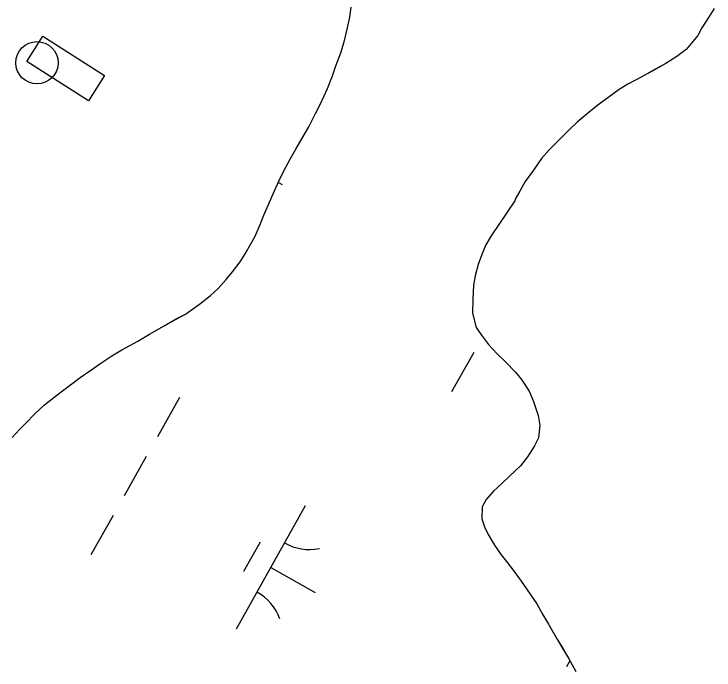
# Model space of a CAD drawing. Extents: x 3913936 to 3933962, y 195330 to 217741.
# Drawn here: x 3930077.4 to 3930325.4, y 208563.4 to 208795.7 of the extents above; entities that cross this region are included whole.
import ezdxf

# ---------------------------------------------------------------- set-up
doc = ezdxf.new("R2010")
doc.units = 0
for name, color, linetype in [('V-CHAN-DOCK', 7, 'Continuous'), ('V-DOMW-TANK', 7, 'Continuous'), ('V-TOPO-SHOR', 7, 'Continuous'), ('V-WETL-SWMP', 7, 'Continuous')]:
    doc.layers.add(name, color=color, linetype=linetype)

msp = doc.modelspace()

# ---------------------------------------------------------------- linework, layer by layer
at = {"layer": 'V-CHAN-DOCK'}
msp.add_lwpolyline([(3930087.71, 208787.91), (3930109.55, 208774.01), (3930103.83, 208765.01), (3930081.99, 208778.91)], close=True, dxfattribs=at)
at = {"layer": 'V-DOMW-TANK'}
msp.add_circle((3930085.58, 208778.47), 7.5, dxfattribs=at)
at = {"layer": 'V-TOPO-SHOR'}
for points in [[(3930185.96, 208763.68), (3930188.54, 208769.32), (3930190.32, 208773.87), (3930191.52, 208777.33), (3930193.2, 208781.98), (3930194.39, 208785.84), (3930195.58, 208790.79), (3930196.38, 208794.65), (3930197.17, 208799.89)], [(3930325.45, 208797.73), (3930323.76, 208794.86), (3930321.18, 208790.8), (3930319.7, 208788.13), (3930315.64, 208783.19), (3930312.27, 208780.71), (3930308.41, 208778.24), (3930304.84, 208776.26), (3930300.98, 208774.09), (3930297.62, 208772.31), (3930294.94, 208770.83), (3930291.87, 208769.05), (3930287.81, 208766.08), (3930284.74, 208763.81), (3930281.87, 208761.53), (3930277.02, 208757.48), (3930274.24, 208754.81), (3930269.99, 208750.55), (3930267.02, 208747.59), (3930264.34, 208744.52), (3930261.47, 208740.46), (3930258.6, 208736.41), (3930256.61, 208733.04), (3930255.03, 208730.17), (3930254.83, 208729.58), (3930246.51, 208717.11), (3930244.62, 208713.95), (3930243.14, 208710.58), (3930241.95, 208707.02), (3930240.86, 208702.96), (3930240.26, 208699.7), (3930239.96, 208694.75), (3930239.86, 208689.8), (3930241.24, 208684.65), (3930243.02, 208681.98), (3930245.59, 208678.61)], [(3930076.81, 208645.67), (3930079.39, 208648.54), (3930081.66, 208650.81), (3930084.83, 208654.08), (3930088.2, 208657.24), (3930091.57, 208659.91), (3930094.14, 208661.89), (3930097.91, 208664.76), (3930100.88, 208667.03), (3930105.03, 208669.8), (3930107.91, 208671.77), (3930112.06, 208674.65), (3930115.63, 208676.72), (3930121.27, 208679.88), (3930125.43, 208682.36), (3930130.68, 208685.32), (3930134.94, 208687.7), (3930138.21, 208689.37), (3930143.16, 208692.93), (3930147.12, 208696), (3930149.79, 208698.47), (3930152.67, 208701.74), (3930154.84, 208704.41), (3930157.62, 208707.97), (3930159.3, 208710.74), (3930161.38, 208714.3), (3930162.87, 208717.07), (3930164.65, 208721.23), (3930165.94, 208724.49), (3930167.93, 208729.14), (3930169.21, 208732.01), (3930171.29, 208736.47), (3930172.98, 208739.93), (3930175.36, 208744.58), (3930177.34, 208747.84), (3930179.92, 208752.4), (3930181.9, 208755.76), (3930184.28, 208760.51), (3930185.96, 208763.68)], [(3930245.59, 208678.61), (3930248.66, 208675.34), (3930251.52, 208672.57), (3930255.08, 208668.81), (3930257.26, 208666.23), (3930259.93, 208662.17), (3930261.51, 208658.51), (3930263.19, 208653.56), (3930263.78, 208650), (3930263.29, 208645.54), (3930261.8, 208642.77), (3930259.42, 208638.82), (3930256.84, 208635.65), (3930252.98, 208631.99), (3930250.31, 208629.42), (3930247.34, 208626.65), (3930244.76, 208623.78), (3930243.27, 208621.11), (3930243.17, 208616.95), (3930244.16, 208614.08), (3930245.45, 208611.31), (3930247.72, 208607.54), (3930250.09, 208604.18), (3930251.97, 208601.8), (3930255.04, 208597.74), (3930257.12, 208594.87), (3930259.29, 208591.7), (3930262.65, 208586.75), (3930264.73, 208583.18), (3930266.8, 208579.62), (3930269.97, 208574.08), (3930271.94, 208570.81), (3930273.92, 208567.54), (3930276.49, 208562.79)]]:
    msp.add_lwpolyline(points, dxfattribs=at)
at = {"layer": 'V-WETL-SWMP'}
for p, q in [((3930196.38, 208794.65), (3930197.17, 208799.89)), ((3930325.45, 208797.73), (3930323.76, 208794.86)), ((3930195.58, 208790.79), (3930196.38, 208794.65)), ((3930323.76, 208794.86), (3930321.19, 208790.8)), ((3930194.39, 208785.84), (3930195.58, 208790.79)), ((3930321.19, 208790.8), (3930319.7, 208788.13)), ((3930319.7, 208788.13), (3930315.64, 208783.19)), ((3930193.2, 208781.98), (3930194.39, 208785.84)), ((3930315.64, 208783.19), (3930312.27, 208780.71)), ((3930191.52, 208777.33), (3930193.2, 208781.98)), ((3930312.27, 208780.71), (3930308.41, 208778.24)), ((3930308.41, 208778.24), (3930304.84, 208776.27)), ((3930190.32, 208773.87), (3930191.52, 208777.33)), ((3930304.84, 208776.27), (3930300.98, 208774.09)), ((3930188.54, 208769.32), (3930190.32, 208773.87)), ((3930300.98, 208774.09), (3930297.62, 208772.31)), ((3930294.94, 208770.83), (3930291.87, 208769.05)), ((3930297.62, 208772.31), (3930294.94, 208770.83)), ((3930185.96, 208763.68), (3930188.54, 208769.32)), ((3930291.87, 208769.05), (3930287.81, 208766.08)), ((3930287.81, 208766.08), (3930284.74, 208763.81)), ((3930184.28, 208760.51), (3930185.96, 208763.68)), ((3930284.74, 208763.81), (3930281.87, 208761.53)), ((3930281.87, 208761.53), (3930277.02, 208757.48)), ((3930181.9, 208755.76), (3930184.28, 208760.51)), ((3930277.02, 208757.48), (3930274.25, 208754.81)), ((3930179.92, 208752.4), (3930181.9, 208755.76)), ((3930274.25, 208754.81), (3930269.99, 208750.55)), ((3930177.34, 208747.84), (3930179.92, 208752.4)), ((3930269.99, 208750.55), (3930267.02, 208747.59)), ((3930175.36, 208744.58), (3930177.34, 208747.84)), ((3930267.02, 208747.59), (3930264.34, 208744.52)), ((3930172.98, 208739.93), (3930175.36, 208744.58)), ((3930264.34, 208744.52), (3930261.47, 208740.46)), ((3930171.3, 208736.47), (3930172.98, 208739.93)), ((3930261.47, 208740.46), (3930258.6, 208736.41)), ((3930169.21, 208732.01), (3930171.3, 208736.47)), ((3930171.11, 208736.07), (3930172.46, 208735.31)), ((3930258.6, 208736.41), (3930256.61, 208733.04)), ((3930167.93, 208729.14), (3930169.21, 208732.01)), ((3930256.61, 208733.04), (3930255.03, 208730.17)), ((3930165.94, 208724.49), (3930167.93, 208729.14)), ((3930254.83, 208729.58), (3930246.51, 208717.11)), ((3930255.03, 208730.17), (3930254.83, 208729.58)), ((3930164.65, 208721.23), (3930165.94, 208724.49)), ((3930162.87, 208717.07), (3930164.65, 208721.23)), ((3930161.38, 208714.3), (3930162.87, 208717.07)), ((3930246.51, 208717.11), (3930244.62, 208713.95)), ((3930159.3, 208710.74), (3930161.38, 208714.3)), ((3930244.62, 208713.95), (3930243.14, 208710.58)), ((3930157.62, 208707.97), (3930159.3, 208710.74)), ((3930243.14, 208710.58), (3930241.95, 208707.02)), ((3930154.84, 208704.41), (3930157.62, 208707.97)), ((3930241.95, 208707.02), (3930240.85, 208702.96)), ((3930152.67, 208701.74), (3930154.84, 208704.41)), ((3930149.79, 208698.47), (3930152.67, 208701.74)), ((3930240.85, 208702.96), (3930240.26, 208699.7)), ((3930240.26, 208699.7), (3930239.96, 208694.75)), ((3930147.12, 208696), (3930149.79, 208698.47)), ((3930143.16, 208692.93), (3930147.12, 208696)), ((3930239.96, 208694.75), (3930239.86, 208689.8)), ((3930138.21, 208689.37), (3930143.16, 208692.93)), ((3930134.94, 208687.69), (3930138.21, 208689.37)), ((3930239.86, 208689.8), (3930241.24, 208684.65)), ((3930130.68, 208685.32), (3930134.94, 208687.69)), ((3930125.43, 208682.36), (3930130.68, 208685.32)), ((3930241.24, 208684.65), (3930243.02, 208681.98)), ((3930121.27, 208679.88), (3930125.43, 208682.36)), ((3930243.02, 208681.98), (3930245.59, 208678.61)), ((3930115.63, 208676.72), (3930121.27, 208679.88)), ((3930112.06, 208674.64), (3930115.63, 208676.72)), ((3930245.59, 208678.61), (3930248.66, 208675.34)), ((3930107.91, 208671.78), (3930112.06, 208674.64)), ((3930240.33, 208675.85), (3930232.49, 208661.9)), ((3930248.66, 208675.34), (3930251.52, 208672.57)), ((3930105.04, 208669.8), (3930107.91, 208671.78)), ((3930251.52, 208672.57), (3930255.08, 208668.81)), ((3930100.88, 208667.03), (3930105.04, 208669.8)), ((3930097.91, 208664.76), (3930100.88, 208667.03)), ((3930255.08, 208668.81), (3930257.26, 208666.23)), ((3930094.14, 208661.89), (3930097.91, 208664.76)), ((3930257.26, 208666.23), (3930259.93, 208662.17)), ((3930091.57, 208659.91), (3930094.14, 208661.89)), ((3930259.93, 208662.17), (3930261.51, 208658.51)), ((3930088.2, 208657.24), (3930091.57, 208659.91)), ((3930136.07, 208659.94), (3930128.23, 208645.99)), ((3930084.83, 208654.07), (3930088.2, 208657.24)), ((3930261.51, 208658.51), (3930263.19, 208653.56)), ((3930081.66, 208650.81), (3930084.83, 208654.07)), ((3930263.19, 208653.56), (3930263.78, 208650)), ((3930079.39, 208648.54), (3930081.66, 208650.81)), ((3930263.78, 208650), (3930263.29, 208645.54)), ((3930076.81, 208645.67), (3930079.39, 208648.54)), ((3930263.29, 208645.54), (3930261.8, 208642.77)), ((3930261.8, 208642.77), (3930259.42, 208638.81)), ((3930124.31, 208639.02), (3930116.47, 208625.07)), ((3930259.42, 208638.81), (3930256.85, 208635.65)), ((3930256.85, 208635.65), (3930252.98, 208631.99)), ((3930252.98, 208631.99), (3930250.31, 208629.42)), ((3930250.31, 208629.42), (3930247.34, 208626.65)), ((3930247.34, 208626.65), (3930244.76, 208623.78)), ((3930244.76, 208623.78), (3930243.27, 208621.11)), ((3930180.65, 208621.46), (3930156.15, 208577.87)), ((3930243.27, 208621.11), (3930243.17, 208616.95)), ((3930112.55, 208618.1), (3930104.71, 208604.15)), ((3930243.17, 208616.95), (3930244.16, 208614.08)), ((3930244.16, 208614.08), (3930245.45, 208611.31)), ((3930245.45, 208611.31), (3930247.72, 208607.55)), ((3930164.61, 208608.68), (3930158.73, 208598.21)), ((3930247.72, 208607.55), (3930250.09, 208604.18)), ((3930250.09, 208604.18), (3930251.97, 208601.8)), ((3930168.4, 208599.66), (3930184.09, 208590.84)), ((3930251.97, 208601.8), (3930255.04, 208597.74)), ((3930255.04, 208597.74), (3930257.11, 208594.87)), ((3930257.11, 208594.87), (3930259.29, 208591.7)), ((3930259.29, 208591.7), (3930262.65, 208586.75)), ((3930262.65, 208586.75), (3930264.73, 208583.18)), ((3930264.73, 208583.18), (3930266.8, 208579.62)), ((3930266.8, 208579.62), (3930269.97, 208574.08)), ((3930269.97, 208574.08), (3930271.95, 208570.81)), ((3930271.95, 208570.81), (3930273.92, 208567.54)), ((3930273.92, 208567.54), (3930276.49, 208562.79)), ((3930274.42, 208566.61), (3930273.23, 208564.49))]:
    msp.add_line(p, q, dxfattribs=at)
for centre, start, end in [((3930182.14, 208623.63), 239.8861, 281.4297), ((3930155.07, 208575.47), 19.8861, 61.4297)]:
    msp.add_arc(centre, 17.62, start, end, dxfattribs=at)

doc.saveas('drawing.dxf')
